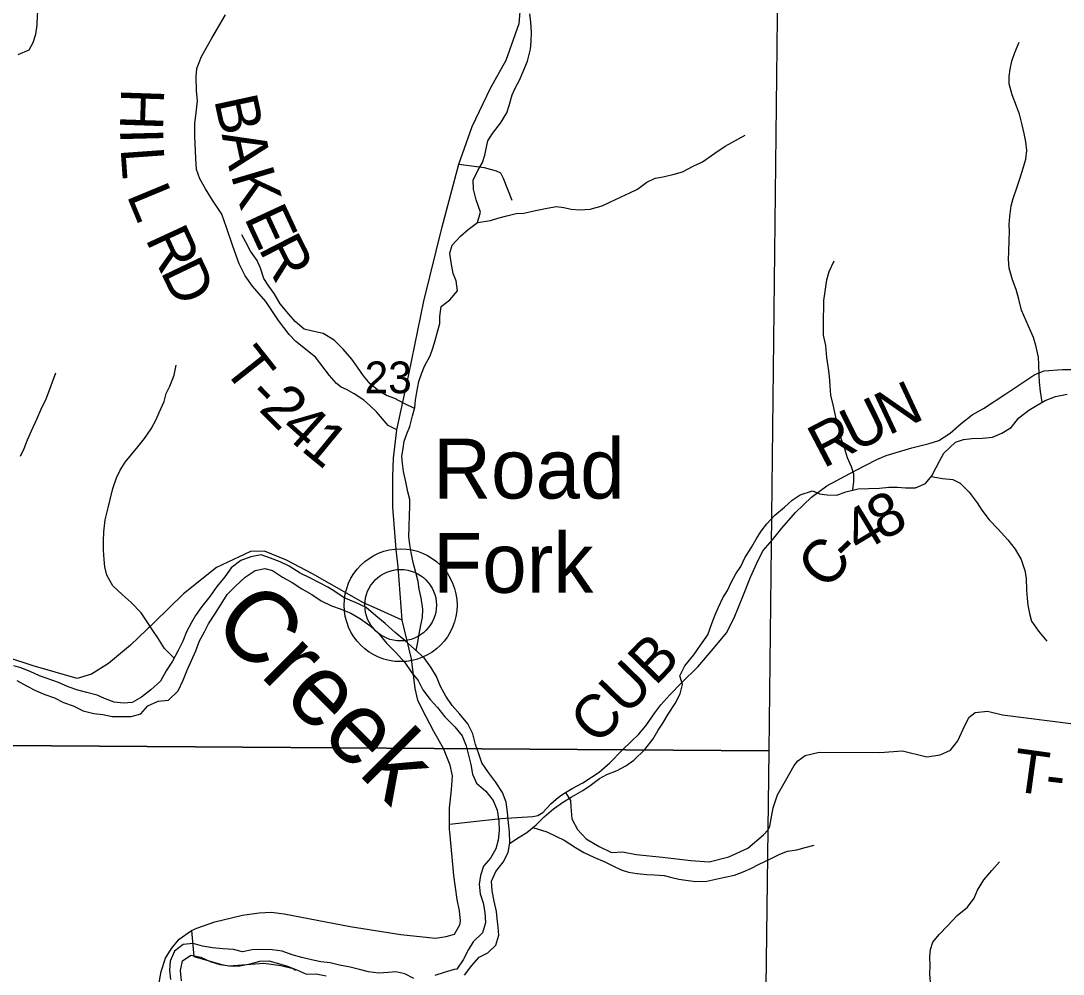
# Model space of a CAD drawing. Extents: x 2043100 to 2470832, y 443715 to 810583.
# Drawn here: x 2300993 to 2308244, y 606876 to 613508 of the extents above; entities that cross this region are included whole.
import ezdxf

# ---------------------------------------------------------------- set-up
doc = ezdxf.new("R2010")
doc.units = 0
for name, color, linetype in [('GM_X_County_Road', 7, 'Continuous'), ('GM_X_County_Road_Text', 7, 'Continuous'), ('GM_X_Major_River', 7, 'Continuous'), ('GM_X_Major_River_Text', 7, 'Continuous'), ('GM_X_Minor_River', 7, 'Continuous'), ('GM_X_Section', 7, 'Continuous'), ('GM_X_Section_Text', 7, 'Continuous'), ('GM_X_State_Route', 7, 'Continuous'), ('GM_X_Township_Road', 7, 'Continuous'), ('GM_X_Township_Road_Text', 7, 'Continuous'), ('GM_X_Unincorporated', 7, 'Continuous'), ('GM_X_Unincorporated_Location', 7, 'Continuous'), ('GM_X_Unincorporated_Text', 7, 'Continuous')]:
    doc.layers.add(name, color=color, linetype=linetype)

msp = doc.modelspace()

# ---------------------------------------------------------------- linework, layer by layer
at = {"layer": 'GM_X_County_Road'}
msp.add_lwpolyline([(2303975.3, 607919.3), (2304120.1, 607934.7), (2304331.9, 607958.6), (2304555.8, 607972.6), (2304589.8, 607978.9), (2304625.5, 608001.3), (2304680.9, 608061.9), (2304716.6, 608094.3), (2304742.4, 608114.6), (2304782.2, 608139), (2304827.9, 608167.4), (2304901.5, 608206.2), (2305016.8, 608281.3), (2305090.2, 608346.1), (2305175.3, 608435), (2305240.7, 608497.8), (2305290.2, 608544.3), (2305341.7, 608602.9), (2305402.8, 608693.6), (2305444.2, 608750.1), (2305507.5, 608818.8), (2305588.7, 608903.6), (2305701.6, 609014.9), (2305812.4, 609142.1), (2305901.3, 609251.1), (2305956.3, 609355.8), (2306016.8, 609504.6), (2306069.5, 609637.4), (2306122.4, 609756.1), (2306157.7, 609822.5), (2306223, 609897.3), (2306288.2, 609980), (2306383.1, 610087.1), (2306494.1, 610194.3), (2306599.3, 610273.4), (2306794.3, 610377.3), (2306947.5, 610456.9), (2307013.3, 610485.5), (2307190.8, 610537.2), (2307312.5, 610568.3), (2307380.3, 610589), (2307457.8, 610639.8), (2307535.1, 610706.6), (2307610.5, 610767.4), (2307690.1, 610812.2), (2307845.1, 610913.8), (2308047.8, 611047.9), (2308111.6, 611072.5), (2308239.5, 611083.7), (2308439.5, 611083.5)], dxfattribs=at)
at = {"layer": 'GM_X_Major_River'}
for points in [[(2304349.4, 607656.1), (2304382.6, 607722.5), (2304393.9, 607790.7), (2304393.1, 607862.8), (2304386.4, 607928.8), (2304377.6, 608002.9), (2304368.8, 608072.9), (2304344.1, 608140.7), (2304295.3, 608214.3), (2304246.7, 608277.9), (2304200, 608345.5), (2304179.3, 608409.4), (2304156.6, 608473.2), (2304137.8, 608549.1), (2304103.1, 608616.9), (2304046.4, 608684.4), (2303993.8, 608745.9), (2303949.2, 608809.5), (2303912.5, 608877.2), (2303883.7, 608947), (2303845.1, 609010.7), (2303798.4, 609076.3), (2303731.8, 609137.7), (2303665.2, 609197.1), (2303596.6, 609252.5), (2303528, 609315.9), (2303463.5, 609369.3), (2303394.9, 609426.6), (2303320.6, 609461.9), (2303242.3, 609495.1), (2303177.9, 609538.5), (2303127.6, 609568), (2303075.4, 609595.5), (2303007.1, 609630.9), (2302936.7, 609666.2), (2302860.3, 609715.5), (2302798, 609744.8), (2302729.8, 609770.2), (2302663.6, 609793.5), (2302591.8, 609778.7), (2302524.2, 609754), (2302456.8, 609703.2), (2302411.5, 609640.6), (2302356.3, 609574), (2302307.1, 609503.3), (2302251.9, 609434.7), (2302208.6, 609372.1), (2302179.2, 609321.7), (2302145.9, 609257.3), (2302120.7, 609192.9), (2302087.4, 609128.5), (2302048.3, 609054), (2302003, 608985.4), (2301963.8, 608914.9), (2301896.6, 608854.1), (2301833.2, 608803.3), (2301767.7, 608766.6), (2301707.8, 608762), (2301641.7, 608769.3), (2301575.5, 608794.6), (2301523.3, 608816.1), (2301451.2, 608835.4), (2301389.1, 608852.7), (2301320.9, 608876.1), (2301254.6, 608905.4), (2301122.2, 608952.1), (2301058, 608981.4), (2300993.7, 609006.8), (2300943.6, 609020.3)], [(2300964.7, 608918.4), (2301031.1, 608881), (2301095.4, 608849.7), (2301159.6, 608822.3), (2301225.8, 608798.9), (2301290.1, 608765.6), (2301356.3, 608742.2), (2301426.6, 608706.9), (2301500.7, 608689.7), (2301562.8, 608682.3), (2301628.8, 608669), (2301700.8, 608667.8), (2301760.7, 608668.4), (2301828.5, 608687.1), (2301875.8, 608741.7), (2301947.4, 608774.5), (2302019.3, 608781.3), (2302086.5, 608846.1), (2302121.6, 608920.5), (2302148.8, 608990.9), (2302180.1, 609057.4), (2302209.3, 609125.8), (2302234.6, 609194.1), (2302269.8, 609258.6), (2302299.2, 609313), (2302342.4, 609381.5), (2302387.6, 609450.1), (2302428.8, 609516.6), (2302486.2, 609575.3), (2302553.4, 609638.1), (2302622.8, 609684.9), (2302690.6, 609697.7), (2302742.7, 609684.2), (2302813.2, 609638.8), (2302881.5, 609601.5), (2302947.9, 609556.1), (2303016.3, 609516.8), (2303082.7, 609473.4), (2303153, 609438.1), (2303221.2, 609414.8), (2303287.5, 609387.4), (2303355.8, 609348.1), (2303420.3, 609302.7), (2303484.9, 609241.3), (2303537.5, 609177.8), (2303600.1, 609116.3), (2303664.8, 609044.9), (2303713.6, 608973.3), (2303758.1, 608919.7), (2303788.8, 608853.9), (2303841.5, 608786.4), (2303892.1, 608730.8), (2303942.7, 608665.3), (2304011.4, 608597.9), (2304064.1, 608534.3), (2304090.8, 608464.5), (2304107.5, 608398.6), (2304124.2, 608334.7), (2304134.9, 608266.7), (2304163.6, 608204.9), (2304228.1, 608149.5), (2304278.8, 608083.9), (2304305.5, 608016.1), (2304318.3, 607940.2), (2304321, 607876.1), (2304313.8, 607807.9), (2304298.4, 607747.7), (2304261.2, 607683.2), (2304211.8, 607626.6), (2304190.6, 607562.3), (2304181.2, 607502.1), (2304187.9, 607436.1), (2304208.6, 607372.2), (2304221.3, 607304.3), (2304226.1, 607234.2), (2304204.9, 607163.9), (2304139.6, 607101.1), (2304106.3, 607046.7), (2304069.1, 606976.2), (2304025.8, 606911.7)], [(2304080.2, 606870.2), (2304129.4, 606936.8), (2304180.7, 606995.4), (2304242.4, 607024.1), (2304297.7, 607078.8), (2304319, 607147), (2304314.4, 607203.1), (2304305.7, 607263.1), (2304301.2, 607313.1), (2304286.4, 607383), (2304271.6, 607455), (2304266.9, 607523), (2304298.1, 607591.4), (2304349.4, 607656.1)], [(2303726.8, 606846.5), (2303664.5, 606877.9), (2303602.4, 606891.2), (2303550.5, 606888.7), (2303480.6, 606881.9), (2303410.6, 606891.2), (2303348.5, 606908.6), (2303284.4, 606923.9), (2303210.3, 606939.2), (2303144.2, 606954.5), (2303080.1, 606961.9), (2303014, 606975.2), (2302947.9, 606992.5), (2302879.8, 607009.8), (2302811.6, 607035.1), (2302741.5, 607046.4), (2302669.6, 607047.7), (2302601.7, 607045), (2302533.9, 607032.2), (2302471.8, 607047.6), (2302397.8, 607052.8), (2302325.8, 607060.1), (2302255.7, 607071.4), (2302191.6, 607088.7), (2302121.7, 607082), (2302062.3, 607035.3), (2302031, 606966.9), (2302027.7, 606902.8), (2302034.4, 606838.7)], [(2302110.5, 606829.5), (2302103.7, 606901.5), (2302117, 606967.8), (2302176.5, 607008.5), (2302244.6, 606993.2), (2302308.8, 606963.8), (2302377, 606942.5), (2302447, 606933.2), (2302517, 606933.9), (2302588.7, 606948.7), (2302656.5, 606967.4), (2302718.4, 606968.1), (2302784.5, 606950.8), (2302848.7, 606931.4), (2302916.9, 606904.1), (2302981.2, 606876.7), (2303047.1, 606879.4), (2303117.2, 606864.1)], [(2304025.8, 606911.7), (2304007.9, 606907.5), (2303938.2, 606886.7), (2303872.4, 606866)]]:
    msp.add_lwpolyline(points, dxfattribs=at)
at = {"layer": 'GM_X_Minor_River'}
for points in [[(2300975.2, 613274.3), (2301050.9, 613306.9), (2301078.5, 613357.1), (2301096.1, 613415.3), (2301105.7, 613477.5), (2301109.2, 613545.7), (2301112.8, 613595.8), (2301126.5, 613645.9), (2301151.9, 613724.2), (2301169.4, 613796.5), (2301206.9, 613868.8), (2301244.5, 613921.2), (2301294, 613981.6), (2301351.5, 614048), (2301372.9, 614122.3), (2301386.5, 614186.5), (2301404.1, 614244.7), (2301423.7, 614298.9), (2301463.2, 614353.3), (2301500.7, 614421.7), (2301500.2, 614491.8)], [(2303742.3, 609128), (2303753.5, 609173.5), (2303765, 609241.6), (2303774.6, 609303.8), (2303786.2, 609357.9), (2303789.8, 609416), (2303777.2, 609494.1), (2303764.8, 609554.1), (2303756.5, 609608.1), (2303740, 609670.1), (2303721.6, 609740.1), (2303709.1, 609810.1), (2303698.7, 609866.2), (2303692.4, 609918.2), (2303693.9, 609986.3), (2303697.3, 610074.4), (2303698.9, 610124.5), (2303698.5, 610178.6), (2303686.2, 610230.6), (2303671.7, 610300.6), (2303655.2, 610372.6), (2303648.8, 610428.7), (2303644.4, 610480.7), (2303652.1, 610532.9), (2303659.7, 610583), (2303679.3, 610635.2), (2303699, 610685.4), (2303718.4, 610759.6), (2303734, 610817.8), (2303739.6, 610869.9), (2303747.3, 610924.1), (2303762.7, 610998.3), (2303780.3, 611052.5), (2303801.9, 611104.7), (2303839.4, 611177.1), (2303859, 611231.3), (2303874.6, 611285.5), (2303892.2, 611345.7), (2303907.8, 611401.8), (2303907.4, 611451.9), (2303916.9, 611520.1), (2303976.6, 611566.5), (2304030.1, 611629), (2304021.6, 611699), (2304001.2, 611751), (2303986.7, 611827), (2303978.3, 611893.1), (2303993.9, 611947.3), (2304051.4, 612009.7), (2304105, 612056.2), (2304170.6, 612104.7), (2304190.1, 612176.9), (2304161.5, 612262.8), (2304141, 612336.8), (2304140.6, 612400.9), (2304172.1, 612467.3), (2304205.7, 612523.6), (2304221.3, 612573.8), (2304240.6, 612674), (2304274.2, 612724.3), (2304329.6, 612796.8), (2304373.1, 612869.2), (2304390.7, 612919.4), (2304410.2, 612993.7), (2304433.8, 613043.9), (2304461.4, 613096.2), (2304487, 613156.4), (2304518.4, 613228.7), (2304537.9, 613311), (2304543.5, 613365.1), (2304545, 613429.3), (2304540.5, 613499.4), (2304534.1, 613557.4)], [(2308097.4, 610854.3), (2308087.4, 610929.3), (2308079, 610993.4), (2308076.6, 611045.4), (2308076.1, 611117.5), (2308071.8, 611169.6), (2308055.2, 611249.6), (2308038.9, 611305.6), (2308004.3, 611383.5), (2307955.6, 611495.4), (2307937.1, 611571.4), (2307916.6, 611639.4), (2307892.2, 611707.4), (2307869.6, 611787.3), (2307863.2, 611849.4), (2307866.8, 611901.5), (2307868.3, 611981.7), (2307871.8, 612041.8), (2307869.5, 612091.9), (2307873.1, 612148), (2307882.6, 612220.2), (2307896.2, 612272.3), (2307921.7, 612346.6), (2307941.3, 612402.8), (2307958.8, 612461), (2307984.2, 612545.4), (2307991.8, 612605.5), (2307985.4, 612667.6), (2307973, 612723.6), (2307958.6, 612785.6), (2307940, 612859.6), (2307919.7, 612915.6), (2307889.2, 612993.5), (2307868.6, 613069.5), (2307868.3, 613121.6), (2307875.9, 613171.8), (2307887.5, 613227.9), (2307909.1, 613288.2), (2307938.5, 613360.5)], [(2304170.6, 612104.7), (2304260.4, 612119.2), (2304312.3, 612135.6), (2304374.1, 612152), (2304439.9, 612168.5), (2304491.9, 612170.8), (2304573.7, 612189.3), (2304655.5, 612205.9), (2304719.4, 612216.3), (2304769.4, 612208.6), (2304821.4, 612198.9), (2304879.4, 612193.3), (2304953.3, 612197.7), (2305037.1, 612220.3), (2305090.8, 612246.7), (2305168.5, 612283.2), (2305230.2, 612311.7), (2305282, 612338), (2305347.6, 612386.5), (2305405.4, 612414.9), (2305461.3, 612423.3), (2305539.1, 612441.8), (2305596.9, 612458.2), (2305670.6, 612496.8), (2305736.3, 612527.2), (2305821.8, 612587.9), (2305893.4, 612636.4), (2306032.7, 612713.4)], [(2303732.1, 610810.7), (2303659.9, 610845.4), (2303593.7, 610881), (2303535.6, 610902.7), (2303485.4, 610932.4), (2303423.1, 610984.1), (2303376.8, 611037.9), (2303334.4, 611097.8), (2303296, 611153.6), (2303235.6, 611223.3), (2303173.2, 611287), (2303097, 611332.6), (2303022.9, 611350.2), (2302962.9, 611363.8), (2302900.6, 611415.5), (2302858.2, 611467.3), (2302797.8, 611539.1), (2302755.3, 611610.9), (2302717, 611662.8), (2302682.6, 611716.6), (2302660.2, 611786.6), (2302635.8, 611840.5), (2302591.4, 611906.3), (2302559, 611968.2), (2302530.6, 612020.1)], [(2306780, 610242.9), (2306789, 610304.2), (2306788.6, 610354.3), (2306772.3, 610406.2), (2306743.8, 610468.2), (2306723.4, 610538.2), (2306700.9, 610602.1), (2306688.6, 610660.1), (2306668.1, 610730.1), (2306655.7, 610784.1), (2306643.4, 610836.1), (2306628.9, 610904.1), (2306622.4, 610968.2), (2306618, 611036.3), (2306611.6, 611090.3), (2306599.1, 611166.4), (2306592.5, 611248.5), (2306578, 611322.5), (2306577.2, 611444.7), (2306578.7, 611508.8), (2306580.3, 611562.9), (2306587.9, 611625), (2306599.3, 611707.3), (2306616.9, 611763.5), (2306652.3, 611839.8)], [(2302058.4, 609073.3), (2301991.3, 609142.3), (2301944.8, 609216.1), (2301910.5, 609268), (2301868, 609333.8), (2301829.7, 609389.6), (2301759.2, 609461.3), (2301696.9, 609517), (2301632.5, 609578.7), (2301592, 609652.5), (2301577.6, 609710.5), (2301573.3, 609760.6), (2301568.8, 609826.6), (2301568.4, 609888.7), (2301570, 609952.8), (2301579.4, 610037), (2301600.7, 610121.3), (2301614.3, 610177.4), (2301631.8, 610253.7), (2301659.2, 610328), (2301682.8, 610382.2), (2301718.4, 610438.5), (2301762, 610490.8), (2301805.6, 610545.2), (2301853.2, 610601.6), (2301898.6, 610670), (2301934.2, 610734.3), (2301955.8, 610784.5), (2301989.2, 610858.9), (2302004.8, 610915.1), (2302028.5, 610967.3), (2302059.9, 611043.6), (2302073.4, 611113.8)], [(2300990.8, 610479.9), (2301016.4, 610534.2), (2301039.9, 610592.4), (2301067.5, 610656.7), (2301102.9, 610737), (2301134.3, 610807.3), (2301167.8, 610879.7), (2301193.3, 610945.9), (2301213, 610996.1), (2301236.5, 611058.4)], [(2304392.9, 607784.8), (2304460.3, 607830), (2304514, 607862.3), (2304577.6, 607914.8), (2304633.2, 607971.2), (2304698.7, 608025.7), (2304768.3, 608074.2), (2304822.1, 608108.6), (2304901.7, 608153.2), (2304953.4, 608187.5), (2305019, 608238), (2305070.7, 608264.4), (2305140.5, 608292.9), (2305202.2, 608325.3), (2305257.9, 608363.7), (2305333.3, 608438.3), (2305392.7, 608512.8), (2305426.3, 608573.1), (2305459.9, 608623.4), (2305497.4, 608685.7), (2305544.9, 608758.1), (2305580.4, 608826.4), (2305595.9, 608890.6), (2305577.5, 608952.6), (2305613, 609020.9), (2305674.4, 609097.4), (2305721.9, 609165.8), (2305771.3, 609236.2), (2305800.7, 609316.5), (2305824.3, 609376.7), (2305845.9, 609429), (2305877.4, 609495.3), (2305909, 609545.5), (2305934.6, 609601.8), (2305968.2, 609660.1), (2306001.8, 609712.4), (2306029.3, 609772.6), (2306072.8, 609843), (2306108.4, 609903.3), (2306143.9, 609957.6), (2306183.5, 610009.9), (2306239.1, 610070.4), (2306304.6, 610124.9), (2306358.3, 610173.3), (2306413.9, 610209.7), (2306499.7, 610238.3), (2306549.8, 610218.6), (2306601.8, 610210.9), (2306669.7, 610207.3), (2306733.5, 610231.7), (2306819.3, 610252.3), (2306889.2, 610254.8), (2306967.1, 610257.2), (2307031, 610263.7), (2307091, 610264), (2307147, 610258.4), (2307216.9, 610258.8), (2307286.6, 610289.3), (2307330.2, 610343.7), (2307359.8, 610399.9), (2307387.4, 610450.2), (2307415, 610500.4), (2307496.4, 610577), (2307550.3, 610595.4), (2307608.2, 610601.8), (2307682.1, 610604.3), (2307752, 610612.7), (2307817.7, 610639.2), (2307883.4, 610679.6), (2307936.9, 610746.1), (2308006.4, 610798.6), (2308064.1, 610835), (2308119.9, 610867.4), (2308191.6, 610895.9), (2308273.4, 610910.4)], [(2307326.1, 610338.6), (2307404.3, 610324.1), (2307476.3, 610318.5), (2307528.4, 610290.8), (2307590.8, 610229.1), (2307645.3, 610155.3), (2307679.6, 610103.5), (2307730, 610037.7), (2307792.4, 609972), (2307858.9, 609898.3), (2307911.3, 609832.5), (2307951.8, 609760.7), (2307978.3, 609684.7), (2307986.6, 609630.7), (2307989.2, 609548.6), (2307993.6, 609492.5), (2307998, 609442.4), (2308010.3, 609384.4), (2308024.7, 609332.5), (2308073.1, 609262.7), (2308131.6, 609192.9)], [(2304554.4, 607895.7), (2304651.9, 607865.2), (2304720.1, 607833.6), (2304772.2, 607807.9), (2304850.5, 607758.3), (2304908.7, 607722.6), (2304978.8, 607691), (2305055, 607657.4), (2305111.2, 607629.8), (2305169.3, 607602.1), (2305219.4, 607586.4), (2305281.4, 607576.7), (2305347.4, 607569.1), (2305399.4, 607567.5), (2305469.3, 607561.9), (2305521.4, 607548.2), (2305571.4, 607536.5), (2305635.4, 607526.9), (2305689.4, 607521.2), (2305765.3, 607523.7), (2305827.2, 607538.1), (2305891, 607550.5), (2305956.9, 607564.9), (2306018.7, 607587.4), (2306072.5, 607611.8), (2306130.2, 607640.2), (2306203.9, 607676.7), (2306273.6, 607711.1), (2306325.4, 607731.5), (2306391.3, 607741.9), (2306449.1, 607756.3), (2306511, 607772.7)], [(2307320.9, 606822.5), (2307316.5, 606876.5), (2307318.1, 606936.6), (2307315.7, 606996.7), (2307321.3, 607046.8), (2307337, 607098.9), (2307380.6, 607151.3), (2307442.1, 607213.8), (2307507.5, 607284.3), (2307579, 607342.8), (2307624.6, 607405.2), (2307648.2, 607459.4), (2307691.6, 607531.8), (2307747.1, 607598.2), (2307800.6, 607658.7)]]:
    msp.add_lwpolyline(points, dxfattribs=at)
at = {"layer": 'GM_X_Section'}
for points in [[(2300907.2, 613764.5), (2306255.9, 613736.8), (2306197.6, 608429.8), (2300874.8, 608467.8)], [(2306197.6, 608429.8), (2306129.2, 603138.5), (2300844.4, 603179.1), (2300874.8, 608467.8)]]:
    msp.add_lwpolyline(points, close=True, dxfattribs=at)
at = {"layer": 'GM_X_State_Route'}
for points in [[(2303608.5, 610662.4), (2303691.1, 611048.1), (2303796.7, 611558), (2303924.2, 612076.3), (2304039.2, 612512.2), (2304132.2, 612772.9), (2304260.9, 613040.5), (2304369.1, 613235.3), (2304460, 613490.1), (2304480.9, 613737.4)], [(2303646, 609338.3), (2303646, 609338.3), (2303616.9, 609710.1), (2303603.4, 609829.6), (2303580.4, 610126), (2303580.3, 610338.4), (2303585, 610466), (2303608.5, 610662.4)], [(2303646, 609338.3), (2303472.6, 609418.3), (2303377.5, 609460.5), (2303022.5, 609660), (2302840.1, 609756.7), (2302688.4, 609819.9), (2302590.2, 609815.9), (2302354, 609704.8), (2302125.3, 609521.6), (2301922.9, 609324.8), (2301755.9, 609165), (2301602.2, 609037.5), (2301483.4, 608962.8), (2301383.8, 608932.7), (2301079.3, 609020.9), (2300730.1, 609134.2)], [(2303976.6, 607867.5), (2303975.7, 607877.6), (2303975.3, 607919.3), (2303974.2, 608032), (2303989.3, 608158.6), (2303995.1, 608257), (2303979.4, 608330.9), (2303932.7, 608446.1), (2303865.9, 608565), (2303784.3, 608719.6), (2303754.8, 608783.1), (2303737, 608863), (2303710.2, 609068.9), (2303646, 609338.3)], [(2301951.7, 606804.8), (2301969.6, 606895.5), (2301999.6, 606988.3), (2302040.1, 607055.4), (2302094.7, 607120.7), (2302179.5, 607180.1), (2302216.6, 607196.1), (2302342.2, 607240.4), (2302467.7, 607271.3), (2302535.4, 607286.8), (2302651.2, 607303.3), (2302733.2, 607307.1), (2302823.6, 607295.1), (2303284.2, 607206.9), (2303635.8, 607152.4), (2303876.7, 607127.6), (2303952.6, 607137.2), (2304010.2, 607154.5), (2304046.8, 607219.5), (2304052.3, 607243.7), (2304044.6, 607315.7), (2304028.8, 607395.5), (2304005, 607561.4), (2303976.7, 607867.2), (2303976.6, 607867.5)]]:
    msp.add_lwpolyline(points, dxfattribs=at)
at = {"layer": 'GM_X_Township_Road'}
for points in [[(2303608.5, 610662.4), (2303548.8, 610692.8), (2303467.9, 610788.3), (2303417.4, 610834), (2303379.1, 610869.7), (2303312.6, 610913.2), (2303258.3, 610942.7), (2303220.2, 610960.4), (2303187.9, 610984.2), (2303139.4, 611041.9), (2303042.1, 611169.2), (2302907, 611278.2), (2302858.5, 611325.9), (2302785.6, 611423.4), (2302696.2, 611554.9), (2302605.2, 611662.3), (2302552.5, 611734), (2302511.6, 611817.8), (2302468.4, 611941.7), (2302423.1, 612069.5), (2302392.2, 612163.4), (2302325.2, 612261), (2302278.5, 612338.8), (2302237.8, 612408.5), (2302215.1, 612474.5), (2302210.4, 612550.6), (2302202.8, 612704.9), (2302204, 612795), (2302215, 612889.4), (2302222.4, 612951.6), (2302213.7, 613023.6), (2302212.8, 613117.8), (2302216.2, 613176), (2302249.4, 613260.5), (2302322.1, 613387.4), (2302416.5, 613550.6)], [(2304039.2, 612512.2), (2304216.2, 612487.4), (2304299.9, 612465.9), (2304329.6, 612451.4), (2304349, 612413), (2304408.6, 612259.7)], [(2304782.2, 608139), (2304816.7, 608083.2), (2304819.2, 608039.1), (2304826, 607957), (2304864.7, 607883.2), (2304925.4, 607817.6), (2305015.9, 607764.4), (2305102.3, 607723.1), (2305178.3, 607727.7), (2305274.5, 607708.6), (2305456.7, 607690.2), (2305654.9, 607665.9), (2305781, 607657), (2305918.7, 607692.3), (2306050.1, 607753.6), (2306159.2, 607844.7), (2306190.9, 607879.1), (2306202.7, 607905.3), (2306212.1, 607957.4), (2306227.4, 608033.7), (2306256.5, 608124.1), (2306313.5, 608220.8), (2306372.5, 608327.6), (2306398.2, 608359.9), (2306449.8, 608398.4), (2306547.6, 608421.3), (2306969.7, 608419.1), (2307125.6, 608430.5), (2307296, 608387.9), (2307387.9, 608400.8), (2307461.6, 608433.5), (2307510.9, 608500.1), (2307559.9, 608606.7), (2307591.3, 608665.1), (2307633, 608697.6), (2307718.9, 608706.3), (2307823.2, 608681.2), (2308297.8, 608619.4)], [(2302179.5, 607180.1), (2302196.1, 606998.8), (2302391.2, 606943.4), (2302439.1, 606934.6), (2302533.2, 606941), (2302683.3, 606952.6), (2302801.1, 606936.6), (2302886.8, 606915.1), (2302904.6, 606904.8)]]:
    msp.add_lwpolyline(points, dxfattribs=at)
at = {"layer": 'GM_X_Unincorporated'}
for radius in [392.8, 249]:
    msp.add_circle((2303635, 609443), radius, dxfattribs=at)
at = {"layer": 'GM_X_Unincorporated_Location'}
msp.add_line((2303635, 609443), (2303635, 609443), dxfattribs=at)

# ---------------------------------------------------------------- texts
at = {"layer": 'GM_X_County_Road_Text'}
for s, rotation, p in [('N', 25.06288, (2307027.7, 610621.2)), ('U', 26.26855, (2306792.4, 610505.1)), ('R', 27.63856, (2306575.8, 610391.7)), ('8', 28.05228, (2306984, 609887.4)), ('4', 31.02623, (2306829.2, 609794.1)), ('C', 49.19041, (2306598.7, 609538.2)), ('-', 43.97884, (2306754.8, 609719.5)), ('CUB', 45.80598, (2305002.2, 608459.9))]:
    msp.add_text(s, height=300, rotation=rotation, dxfattribs=at).set_placement(p)
at = {"layer": 'GM_X_Major_River_Text'}
msp.add_text('Creek', height=500.05, rotation=315.00224, dxfattribs=at).set_placement((2302308.1, 609295.7))
at = {"layer": 'GM_X_Section_Text'}
msp.add_text('23', height=220.83, rotation=0.00001, dxfattribs=at).set_placement((2303384.4, 610917.5))
at = {"layer": 'GM_X_Township_Road_Text'}
for s, rotation, p in [('H', 268.06171, (2301691.5, 613042.7)), ('B', 282.25069, (2302336.7, 612959.3)), ('I', 271.45727, (2301682.5, 612759.5)), ('A', 282.30762, (2302389, 612718.2)), ('L', 274.0722, (2301686.3, 612621.4)), ('K', 286.51253, (2302451.3, 612437)), ('L', 292.53115, (2301726.4, 612295.5)), ('E', 294.9169, (2302543.3, 612139)), ('R', 294.82555, (2301856.4, 611992.3)), ('R', 297.06504, (2302643.3, 611924.4)), ('D', 295.59287, (2301961.7, 611764.7)), ('T', 308.32717, (2302391.5, 611092.4)), ('-', 314.63155, (2302554.5, 610889.5)), ('2', 314.8285, (2302641.8, 610801)), ('4', 318.25313, (2302786.3, 610656.5)), ('1', 320.57031, (2302934.2, 610524.8)), ('T', 352.12385, (2307881.3, 608151.5)), ('-', 353.43144, (2308111, 608119.8))]:
    msp.add_text(s, height=300, rotation=rotation, dxfattribs=at).set_placement(p)
at = {"layer": 'GM_X_Unincorporated_Text'}
for s, p in [('Road', (2303861.8, 610184.9)), ('Fork', (2303861.8, 609529.3))]:
    msp.add_text(s, height=416.67, rotation=0.00001, dxfattribs=at).set_placement(p)

doc.saveas('drawing.dxf')
